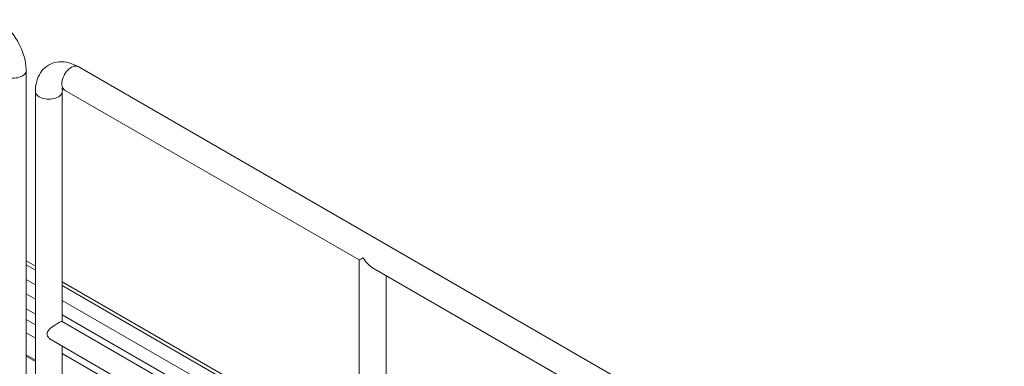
# Model space of a CAD drawing. Header units: millimetres. Extents: x 450 to 25135, y 150 to 17673.
# Tile 259 of 463: x 11305 to 12846, y 15415 to 15957. Entities that reach past the tile are written whole.
import ezdxf

# ---------------------------------------------------------------- set-up
doc = ezdxf.new("R2010")
doc.units = ezdxf.units.MM
doc.linetypes.add('SLD-Continua', pattern=[0])
doc.layers.add('OCULTA', color=8, linetype='SLD-Continua')

msp = doc.modelspace()

# ---------------------------------------------------------------- linework, layer by layer
at = {"color": 7, "linetype": 'SLD-Continua', "lineweight": 18, "ltscale": 30}
for p, q in [((11329, 15565.4), (11314.6, 15573.7)), ((11314.6, 15550.7), (11329, 15542.3)), ((11758.5, 15317.5), (11371.2, 15541.1)), ((11329, 15519.7), (11314.6, 15528)), ((11314.6, 15504.9), (11329, 15496.6)), ((11371.2, 15518), (11758.5, 15294.4)), ((11314.6, 15488.1), (11329, 15479.8)), ((11758.5, 15271.8), (11371.2, 15495.4)), ((11329, 15458.9), (11314.6, 15467.3)), ((11314.6, 15432.6), (11329, 15424.3)), ((11329, 15422.5), (11314.6, 15430.9)), ((11758.5, 15211), (11371.2, 15434.6))]:
    msp.add_line(p, q, dxfattribs=at)
at = {"layer": 'OCULTA', "linetype": 'SLD-Continua', "lineweight": 18, "ltscale": 30}
for p, q in [((11314.6, 15033.4), (11314.6, 15877.7)), ((12845.6, 15046.9), (11396, 15883.8)), ((11329, 15845.1), (11329, 15000.8)), ((11371.2, 15484.7), (11371.2, 15845.1)), ((11374.9, 15847.2), (11835.8, 15581.2)), ((11835.8, 15581.2), (11835.8, 15190.5)), ((11329, 15571.4), (11314.6, 15579.7)), ((11856.9, 15569), (12342.5, 15288.6)), ((11878, 15192.2), (11878, 15556.8)), ((11758.5, 15323.5), (11371.2, 15547.1)), ((11835.8, 15216.5), (11370.8, 15485)), ((11354.1, 15456), (11835.8, 15178)), ((11371.2, 15101.2), (11371.2, 15446.2))]:
    msp.add_line(p, q, dxfattribs=at)
at = {"layer": 'OCULTA', "linetype": 'SLD-Continua', "lineweight": 18, "ltscale": 30, "flags": 128}
for points in [[(11314.6, 15877.7), (11314.6, 15880.2), (11314.3, 15884.6), (11313.7, 15889), (11312.9, 15893.5), (11311.9, 15898), (11310.6, 15902.4), (11309.1, 15906.8), (11307.4, 15911.2), (11305.4, 15915.5), (11303.3, 15919.7), (11301, 15923.9), (11298.5, 15927.9), (11295.9, 15931.8), (11293, 15935.6), (11290, 15939.2), (11286.9, 15942.7), (11283.6, 15945.9), (11280.2, 15949), (11276.7, 15951.9), (11273, 15954.5), (11269.5, 15956.8), (11268.7, 15957.2)], [(11396, 15883.8), (11393.8, 15884.9), (11389.9, 15886.8), (11386, 15888.4), (11382, 15889.7), (11378, 15890.6), (11374.1, 15891.2), (11370.2, 15891.4), (11366.4, 15891.3), (11362.7, 15890.8), (11359.2, 15890.1), (11355.8, 15889), (11352.6, 15887.6), (11349.5, 15886), (11346.6, 15884.1), (11343.9, 15881.9), (11341.4, 15879.6), (11339.2, 15877), (11337.1, 15874.2), (11335.3, 15871.1), (11333.6, 15867.9), (11332.2, 15864.5), (11331.1, 15860.9), (11330.2, 15857.1), (11329.5, 15853.2), (11329.1, 15849.1), (11329, 15845.1)], [(11272.5, 15877.7), (11272.6, 15876.1), (11273.2, 15874.6), (11274.1, 15873.1), (11275.3, 15871.6), (11276.8, 15870.3), (11278.6, 15869.1), (11280.7, 15868.1), (11283, 15867.2), (11285.5, 15866.5), (11288.1, 15866), (11290.8, 15865.7), (11293.5, 15865.6), (11296.3, 15865.7), (11299, 15866), (11301.6, 15866.5), (11304.1, 15867.2), (11306.4, 15868.1), (11308.4, 15869.1)], [(11272.5, 15877.7), (11272.6, 15876.1), (11273.2, 15874.6), (11274.1, 15873.1), (11275.3, 15871.6), (11276.8, 15870.3), (11278.6, 15869.1), (11280.7, 15868.1), (11283, 15867.2), (11285.5, 15866.5), (11288.1, 15866), (11290.8, 15865.7), (11293.5, 15865.6), (11296.3, 15865.7), (11299, 15866), (11301.6, 15866.5), (11304.1, 15867.2), (11306.4, 15868.1), (11308.4, 15869.1), (11310.3, 15870.3), (11311.8, 15871.6), (11313, 15873.1), (11313.9, 15874.6), (11314.4, 15876.1), (11314.6, 15877.7)], [(11308.4, 15869.1), (11310.3, 15870.3), (11311.8, 15871.6), (11313, 15873.1), (11313.9, 15874.6), (11314.4, 15876.1), (11314.6, 15877.7), (11314.6, 15877.8)], [(11374.9, 15847.2), (11374.9, 15847.2), (11373.6, 15848.2), (11372.6, 15849.4), (11371.7, 15851), (11371.1, 15852.7), (11370.7, 15854.7), (11370.6, 15856.9), (11370.7, 15859.2), (11371.1, 15861.6), (11371.7, 15864.1), (11372.6, 15866.6), (11373.6, 15869.1), (11374.9, 15871.6), (11376.4, 15873.9), (11378, 15876.1), (11379.8, 15878.1), (11381.6, 15879.9), (11383.5, 15881.4), (11385.5, 15882.7), (11387.4, 15883.7), (11389.3, 15884.4), (11391.2, 15884.7), (11392.9, 15884.7), (11394.5, 15884.4), (11396, 15883.8)], [(11374.9, 15847.2), (11374.9, 15847.2), (11373.6, 15848.2), (11372.6, 15849.4), (11371.7, 15851), (11371.1, 15852.7), (11370.7, 15854.7), (11370.6, 15856.9), (11370.7, 15859.2), (11371.1, 15861.6), (11371.7, 15864.1), (11372.6, 15866.6), (11373.6, 15869.1), (11374.9, 15871.6), (11376.4, 15873.9), (11378, 15876.1), (11379.8, 15878.1), (11381.6, 15879.9), (11383.5, 15881.4), (11385.5, 15882.7)], [(11385.5, 15882.7), (11387.4, 15883.7), (11389.3, 15884.4), (11391.2, 15884.7), (11392.9, 15884.7), (11394.5, 15884.4), (11396, 15883.8)], [(11329, 15845.1), (11329, 15845.1), (11329.2, 15843.5), (11329.7, 15841.9), (11330.6, 15840.4), (11331.9, 15839), (11333.4, 15837.7), (11335.2, 15836.5), (11337.3, 15835.4), (11339.6, 15834.5), (11342, 15833.8), (11344.7, 15833.3), (11347.4, 15833), (11350.1, 15832.9), (11352.9, 15833), (11355.6, 15833.3), (11358.2, 15833.8), (11360.7, 15834.5), (11362.9, 15835.4), (11365, 15836.5)], [(11329, 15845.1), (11329.2, 15843.5), (11329.7, 15841.9), (11330.6, 15840.4), (11331.9, 15839), (11333.4, 15837.7), (11335.2, 15836.5)], [(11335.2, 15836.5), (11337.3, 15835.4), (11339.6, 15834.5), (11342, 15833.8), (11344.7, 15833.3), (11347.4, 15833), (11350.1, 15832.9), (11352.9, 15833), (11355.6, 15833.3), (11358.2, 15833.8), (11360.7, 15834.5), (11362.9, 15835.4), (11365, 15836.5), (11366.8, 15837.7), (11368.4, 15839), (11369.6, 15840.4), (11370.5, 15841.9), (11371, 15843.5), (11371.2, 15845.1)], [(11365, 15836.5), (11366.8, 15837.7), (11368.4, 15839), (11369.6, 15840.4), (11370.5, 15841.9), (11371, 15843.5), (11371.2, 15845.1)], [(11347.4, 15465.6), (11347.6, 15467.1), (11348.1, 15468.6), (11349.1, 15470.4), (11350.6, 15472.2), (11352.9, 15474.3), (11355.5, 15476.4), (11357.7, 15478), (11360.1, 15479.6), (11361.9, 15480.8), (11363.8, 15482), (11365.5, 15482.9), (11367, 15483.8), (11368.2, 15484.4), (11369.2, 15484.8), (11370, 15485), (11370.6, 15485), (11370.8, 15484.9)], [(11354.1, 15456.1), (11352.9, 15456.8), (11350.8, 15458.5), (11349.4, 15460.2), (11348.2, 15462.2), (11347.6, 15463.8), (11347.4, 15465.6)]]:
    msp.add_lwpolyline(points, dxfattribs=at)
at = {"layer": 'OCULTA', "linetype": 'SLD-Continua', "lineweight": 18, "ltscale": 900}
for centre, radius, start, end in [((11367.7, 15836), 13.4, 57.138, 81.4599), ((11388.3, 15845.4), 17.1, 168.615, 181.2155)]:
    msp.add_arc(centre, radius, start, end, dxfattribs=at)
for major_axis, ratio, start_param, end_param in [((21.1, 12.2), 0.00007, 2.356154, 3.141552), ((-14.9, 25.8), 0.577335, 1.570756, 2.356235)]:
    msp.add_ellipse((11856.9, 15593.4), major_axis=major_axis, ratio=ratio, start_param=start_param, end_param=end_param, dxfattribs=at)

doc.saveas('drawing.dxf')
